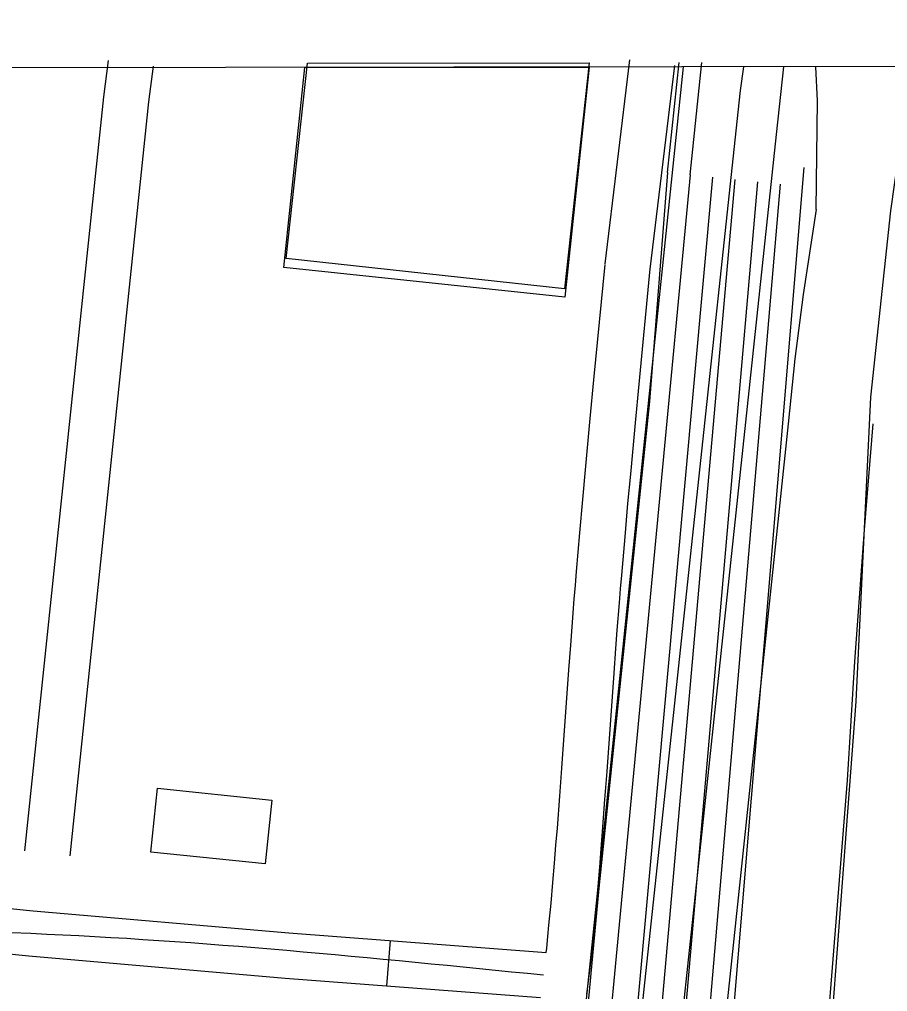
# Model space of a CAD drawing. Extents: x 3313447 to 3351316, y 703786 to 729172.
# Drawn here: x 3327050 to 3327624, y 726754 to 727397 of the extents above; entities that cross this region are included whole.
import ezdxf

# ---------------------------------------------------------------- set-up
doc = ezdxf.new("R2010")
doc.units = 0
for name, color, linetype in [('V-BLDG-OTLN', 7, 'Continuous'), ('V-GRID-FRAM', 7, 'Continuous'), ('V-RAIL-TRAK', 7, 'Continuous'), ('V-ROAD-CNTR', 7, 'Continuous')]:
    doc.layers.add(name, color=color, linetype=linetype)

msp = doc.modelspace()

# ---------------------------------------------------------------- linework, layer by layer
at = {"layer": 'V-BLDG-OTLN'}
for p, q in [((3327224.81, 727232.71), (3327238.69, 727365.06)), ((3327238.69, 727365.06), (3327426.85, 727365.33)), ((3327426.85, 727365.33), (3327410.9, 727213.2)), ((3327410.9, 727213.2), (3327224.81, 727232.71))]:
    msp.add_line(p, q, dxfattribs=at)
for points in [[(3327240.46, 727367.91), (3327426.97, 727368.18), (3327410.66, 727218.54), (3327226.37, 727238.64)], [(3327226.37, 727238.64), (3327240.46, 727367.91), (3327240.46, 727367.91)]]:
    msp.add_lwpolyline(points, dxfattribs=at)
msp.add_lwpolyline([(3327212.45, 726838.26), (3327136.89, 726846.1), (3327141.26, 726888.29), (3327216.82, 726880.46)], close=True, dxfattribs=at)
at = {"layer": 'V-GRID-FRAM'}
msp.add_lwpolyline([(3317576.91, 727351.01), (3317595.43, 709166.01), (3349105.76, 709211.84), (3349071.38, 727396.82), (3317576.91, 727351.01)], dxfattribs=at)
at = {"layer": 'V-RAIL-TRAK'}
for points in [[(3327529.12, 727365.48), (3327526.97, 727349.85), (3327315.97, 725383.65), (3327302.38, 725237.28), (3327290.13, 725122.57), (3327283.15, 725057.23)], [(3327555.6, 727365.52), (3327550.69, 727320.8), (3327384.5, 725763.49), (3327352.49, 725463.28), (3327327.01, 725211.36), (3327311.66, 725051.93)], [(3327489.14, 727365.42), (3327425.34, 726752.93), (3327405.44, 726559.83), (3327394.67, 726453.54), (3327392.14, 726432.97), (3327389.29, 726415.98), (3327385.99, 726400.33), (3327378.63, 726373.51), (3327372.19, 726355.3), (3327366.62, 726338.89)], [(3327577.25, 727271.04), (3327577.95, 727342.96), (3327576.9, 727365.55)], [(3327577.25, 727271.04), (3327568.56, 727214.93), (3327563.04, 727172.33), (3327558.53, 727129.28), (3327355.51, 725204.55), (3327337.44, 725047.54)], [(3327614.63, 727129.37), (3327609.02, 727059.14), (3327602.46, 726972.03), (3327597.6, 726893.64), (3327547.94, 726273.93), (3327534.2, 726085.95), (3327531.16, 726044.91), (3327522.64, 725944.05), (3327512.37, 725799.12)]]:
    msp.add_lwpolyline(points, dxfattribs=at)
at = {"layer": 'V-ROAD-CNTR'}
msp.add_line((3327295.12, 726787.61), (3327292.85, 726757.7), dxfattribs=at)
for points in [[(3327108.51, 727369.58), (3327105.55, 727345.66), (3327053.29, 726846.8)], [(3327138.28, 727365.9), (3327135.36, 727342.26), (3327083.12, 726843.68)], [(3327640.19, 727368.49), (3327626.42, 727270.18), (3327613.02, 727146.91), (3327603.33, 726945.66), (3327575.43, 726574.8), (3327547.35, 726208.26), (3327540.37, 726114.84), (3327506.64, 725674.59), (3327496.32, 725529.95), (3327493.22, 725492.46), (3327488.91, 725465.06), (3327482.55, 725431.14), (3327473.64, 725398.96), (3327461.29, 725368.96), (3327434.87, 725308.65), (3327398.57, 725232.05), (3327363.58, 725142.99)], [(3327437.51, 727235.13), (3327453.83, 727370.04)], [(3327467.29, 727231.53), (3327483.61, 727366.44)], [(3327478.87, 727295.62), (3327486.44, 727368.26)], [(3327493.79, 727294.07), (3327501.52, 727368.29)], [(3327384.11, 725363.23), (3327404.92, 725561.43), (3327433.21, 725842.61), (3327466.27, 726152.23), (3327516.97, 726673.27), (3327569.25, 727298.78)], [(3327478.87, 727295.62), (3327466.79, 727144.01), (3327433.4, 726822.27), (3327416.12, 726638.63)], [(3327147.13, 723279.64), (3327200.34, 723855.33), (3327373.09, 725564.7), (3327401.38, 725845.91), (3327434.43, 726155.48), (3327485.11, 726676.26), (3327538.55, 727289.41)], [(3327152.27, 723551.66), (3327357.18, 725566.34), (3327385.46, 725847.56), (3327418.52, 726157.1), (3327469.18, 726677.76), (3327523.63, 727290.96)], [(3327264.48, 724836.9), (3327341.26, 725567.97), (3327369.55, 725849.21), (3327402.6, 726158.72), (3327453.25, 726679.25), (3327508.71, 727292.51)], [(3327493.79, 727294.07), (3327411.76, 726428.09), (3327292.51, 725286.73)], [(3327200.34, 723645.22), (3327244.46, 724130.51), (3327389.01, 725563.06), (3327417.29, 725844.26), (3327450.35, 726153.85), (3327501.04, 726674.77), (3327553.47, 727287.85)], [(3327398.55, 726779.75), (3327398.83, 726782.42), (3327399.6, 726790.16), (3327400.33, 726797.66), (3327401.69, 726812.22), (3327402.9, 726825.87), (3327403.99, 726838.68), (3327404.97, 726850.7), (3327405.86, 726861.96), (3327407.47, 726883.13), (3327408.82, 726901.66), (3327413.48, 726966.64), (3327414.68, 726982.91), (3327415.6, 726995.12), (3327417.04, 727013.43), (3327417.79, 727022.6), (3327418.56, 727031.76), (3327420.76, 727057.18), (3327422.74, 727079.4), (3327424.52, 727098.85), (3327427.69, 727132.84), (3327430.11, 727158.34), (3327437.47, 727234.77)], [(3327425.38, 726752.4), (3327426.07, 726757.08), (3327426.56, 726760.64), (3327427.23, 726765.94), (3327427.83, 726771.24), (3327428.67, 726779.37), (3327429.46, 726787.21), (3327430.2, 726794.81), (3327431.57, 726809.5), (3327432.79, 726823.28), (3327433.89, 726836.19), (3327434.87, 726848.3), (3327435.77, 726859.65), (3327437.38, 726880.9), (3327438.75, 726899.49), (3327443.4, 726964.46), (3327444.6, 726980.67), (3327445.52, 726992.81), (3327446.95, 727011.04), (3327447.69, 727020.13), (3327448.45, 727029.22), (3327450.64, 727054.55), (3327452.62, 727076.71), (3327454.39, 727096.09), (3327457.55, 727130.03), (3327459.97, 727155.48), (3327467.33, 727231.89)], [(3326479.85, 726876.34), (3326636.16, 726851.87), (3326847.31, 726828.68), (3327058.88, 726807.27), (3327228.24, 726792.69), (3327398.55, 726779.75)], [(3326475.37, 726846.67), (3326632.2, 726822.12), (3326844.16, 726798.84), (3327056.08, 726777.4), (3327225.81, 726762.79), (3327394.62, 726749.96)]]:
    msp.add_lwpolyline(points, dxfattribs=at)
msp.add_spline([(3325521.68, 726650.29), (3325529.58, 726580.91), (3325541.14, 726473.19), (3325534.27, 726387.13), (3325539.18, 726318.55), (3325528.72, 726228.85), (3325554.23, 726214.1), (3325666.47, 726202.35), (3325828.47, 726185.35), (3325945.56, 726181.12), (3326113.83, 726155.39), (3326148.13, 726171.59), (3326195.27, 726212.21), (3326215.93, 726282.49), (3326229.66, 726383.55), (3326241, 726500.92), (3326281.23, 726782.7), (3326289.09, 726862.07), (3326321.57, 726884.18), (3326634.18, 726837), (3327057.48, 726792.34), (3327396.7, 726764.85)], degree=3, dxfattribs=at)

doc.saveas('drawing.dxf')
